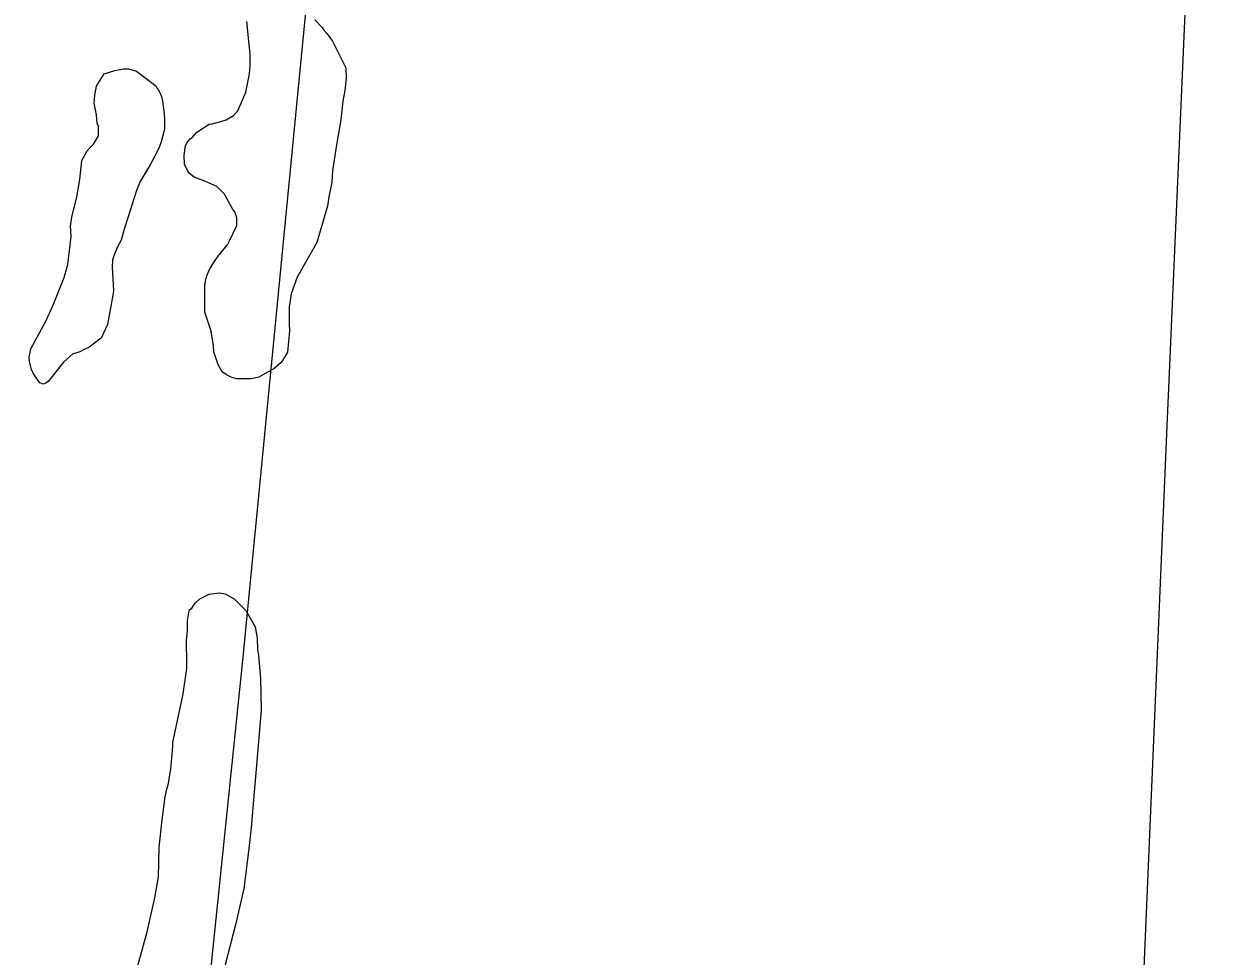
# Model space of a CAD drawing. Extents: x 3245246 to 3283090, y 806824 to 832173.
# Drawn here: x 3258055 to 3258986, y 815321 to 816050 of the extents above; entities that cross this region are included whole.
import ezdxf

# ---------------------------------------------------------------- set-up
doc = ezdxf.new("R2010")
doc.units = 0
doc.layers.add('V-SITE-VEGE', color=7, linetype='Continuous')
doc.layers.add('V-TOPO-SHOR', color=7, linetype='Continuous')

msp = doc.modelspace()

# ---------------------------------------------------------------- linework, layer by layer
at = {"layer": 'V-SITE-VEGE'}
for p, q in [((3258188.3, 815597.24), (3258191.96, 815600.56)), ((3258191.96, 815600.56), (3258199.27, 815604.21)), ((3258199.27, 815604.21), (3258207.25, 815605.21)), ((3258207.25, 815605.21), (3258211.9, 815604.54)), ((3258211.9, 815604.54), (3258218.88, 815600.55)), ((3258218.88, 815600.55), (3258227.85, 815591.58)), ((3258183.31, 815589.93), (3258183.98, 815591.93)), ((3258183.98, 815591.93), (3258185.64, 815593.25)), ((3258185.64, 815593.25), (3258188.3, 815597.24)), ((3258227.85, 815591.58), (3258235.16, 815578.62)), ((3258182.32, 815583.61), (3258183.31, 815589.93)), ((3258182.32, 815575.97), (3258182.32, 815583.61)), ((3258181.65, 815568.33), (3258182.32, 815575.97)), ((3258235.16, 815578.62), (3258236.81, 815569.97)), ((3258181.65, 815562.68), (3258181.65, 815568.33)), ((3258236.81, 815569.97), (3258237.14, 815561)), ((3258181.98, 815556.03), (3258181.65, 815562.68)), ((3258181.97, 815546.06), (3258181.98, 815556.03)), ((3258237.14, 815561), (3258237.81, 815556.35)), ((3258237.81, 815556.35), (3258239.46, 815538.4)), ((3258178.98, 815526.46), (3258181.97, 815546.06)), ((3258239.46, 815538.4), (3258239.79, 815513.81)), ((3258174.98, 815507.85), (3258178.98, 815526.46)), ((3258170.99, 815488.57), (3258174.98, 815507.85)), ((3258239.79, 815513.81), (3258236.12, 815467.62)), ((3258169.32, 815467.64), (3258170.99, 815485.25)), ((3258170.99, 815485.25), (3258170.99, 815488.57)), ((3258167.32, 815455.34), (3258169.32, 815467.64)), ((3258236.12, 815467.62), (3258234.45, 815449.67)), ((3258165, 815446.04), (3258166.33, 815452.02)), ((3258166.33, 815452.02), (3258167.32, 815455.34)), ((3258162.66, 815428.09), (3258165, 815446.04)), ((3258234.45, 815449.67), (3258232.12, 815422.09)), ((3258160.33, 815406.49), (3258162.66, 815428.09)), ((3258232.12, 815422.09), (3258230.12, 815403.15)), ((3258159.66, 815383.56), (3258160.33, 815406.49)), ((3258230.12, 815403.15), (3258226.46, 815374.24)), ((3258157, 815366.94), (3258159.66, 815383.56)), ((3258226.46, 815374.24), (3258220.13, 815346.98)), ((3258151, 815340.36), (3258157, 815366.94)), ((3258135.7, 815284.86), (3258151, 815340.36)), ((3258220.13, 815346.98), (3258206.49, 815294.81))]:
    msp.add_line(p, q, dxfattribs=at)
msp.add_lwpolyline([(3258281.77, 816052.77), (3258287.41, 816046.78), (3258288.74, 816044.79), (3258291.4, 816041.8), (3258295.72, 816036.14), (3258306.01, 816015.21), (3258306.34, 816007.23), (3258305.35, 815997.59), (3258303.68, 815989.28), (3258302.02, 815974.66), (3258299.02, 815956.72), (3258295.69, 815935.12), (3258295.02, 815926.14), (3258294.36, 815922.16), (3258292.69, 815914.51), (3258291.69, 815907.2), (3258283.38, 815878.96), (3258271.07, 815857.36), (3258268.08, 815851.71), (3258263.42, 815838.75), (3258262.43, 815833.43), (3258261.76, 815828.78), (3258261.76, 815815.49), (3258262.09, 815809.84), (3258260.42, 815793.22), (3258258.09, 815789.23), (3258255.44, 815785.25), (3258249.78, 815780.26), (3258244.8, 815777.61), (3258238.15, 815773.62), (3258232.17, 815772.29), (3258220.54, 815772.3), (3258216.55, 815773.63), (3258212.89, 815775.62), (3258209.57, 815777.95), (3258206.25, 815783.27), (3258202.93, 815793.57), (3258202.6, 815798.22), (3258200.94, 815809.52), (3258195.96, 815824.48), (3258195.96, 815845.75), (3258196.96, 815851.07), (3258197.63, 815853.72), (3258199.62, 815857.71), (3258202.62, 815863.03), (3258206.94, 815869.01), (3258213.59, 815876.98), (3258215.25, 815880.31), (3258220.9, 815892.27), (3258220.9, 815898.25), (3258219.25, 815902.9), (3258217.58, 815905.23), (3258211.27, 815916.53), (3258205.29, 815922.51), (3258195.99, 815926.84), (3258187.68, 815929.83), (3258184.02, 815932.82), (3258182.36, 815935.15), (3258180.04, 815940.13), (3258179.71, 815947.11), (3258180.71, 815954.76), (3258182.04, 815957.08), (3258184.37, 815959.74), (3258186.36, 815961.07), (3258189.68, 815965.06), (3258199.32, 815971.37), (3258201.65, 815971.7), (3258208.3, 815973.36), (3258212.62, 815974.69), (3258218.27, 815978.01), (3258221.59, 815981.66), (3258227.91, 815996.28), (3258230.91, 816010.57), (3258231.24, 816017.22), (3258231.24, 816025.86), (3258230.91, 816030.85), (3258228.59, 816051.45)], dxfattribs=at)
msp.add_lwpolyline([(3258124.51, 815841.45), (3258124.18, 815837.8), (3258119.85, 815814.86), (3258114.86, 815804.23), (3258105.56, 815797.26), (3258101.23, 815794.93), (3258098.25, 815793.6), (3258092.59, 815791.61), (3258085.95, 815785.63), (3258073.64, 815770.34), (3258071.65, 815769.02), (3258069.66, 815768.35), (3258067, 815769.35), (3258062.02, 815776.33), (3258060.69, 815779.66), (3258059.03, 815785.97), (3258058.7, 815789.29), (3258060.03, 815795.94), (3258071.67, 815817.54), (3258077.32, 815829.5), (3258085.97, 815851.43), (3258088.96, 815861.73), (3258091.62, 815883.67), (3258090.96, 815891.64), (3258091.96, 815898.62), (3258095.95, 815914.57), (3258098.28, 815928.19), (3258099.95, 815942.82), (3258103.94, 815950.46), (3258106.27, 815953.12), (3258108.93, 815955.78), (3258112.92, 815962.09), (3258112.92, 815969.4), (3258111.92, 815972.06), (3258111.26, 815978.7), (3258109.6, 815987.68), (3258109.94, 815993.99), (3258111.27, 816000.97), (3258113.59, 816004.96), (3258117.25, 816010.61), (3258125.56, 816013.26), (3258132.54, 816014.59), (3258136.19, 816014.59), (3258142.51, 816012.59), (3258157.79, 816001.29), (3258158.79, 815999.3), (3258160.12, 815997.63), (3258162.11, 815992.98), (3258162.77, 815989.32), (3258164.1, 815979.35), (3258164.43, 815975.03), (3258164.43, 815967.39), (3258161.77, 815957.42), (3258160.44, 815953.77), (3258157.78, 815947.79), (3258153.12, 815939.48), (3258145.47, 815926.52), (3258142.48, 815919.54), (3258135.83, 815898.27), (3258132.83, 815889.3), (3258130.5, 815880.66), (3258127.51, 815875.01), (3258124.85, 815868.37), (3258123.85, 815865.04), (3258123.52, 815859.73)], close=True, dxfattribs=at)
at = {"layer": 'V-TOPO-SHOR'}
for points in [[(3257985.17, 816455.8), (3258271.69, 816721.31), (3258404.56, 816833.32), (3258346.29, 816480.54), (3258275.55, 816069.66), (3258225.52, 815555), (3258179.67, 815110.9), (3258162.92, 814774.7), (3257212.35, 814604.94), (3257278.94, 815024.13)], [(3258785.73, 812207.77), (3258839.44, 813353.63), (3258871.73, 814169.56), (3258900.3, 814605.9), (3258911.06, 814882.61), (3258946.9, 815723.38), (3258985.55, 816613.09)]]:
    msp.add_lwpolyline(points, dxfattribs=at)

doc.saveas('drawing.dxf')
